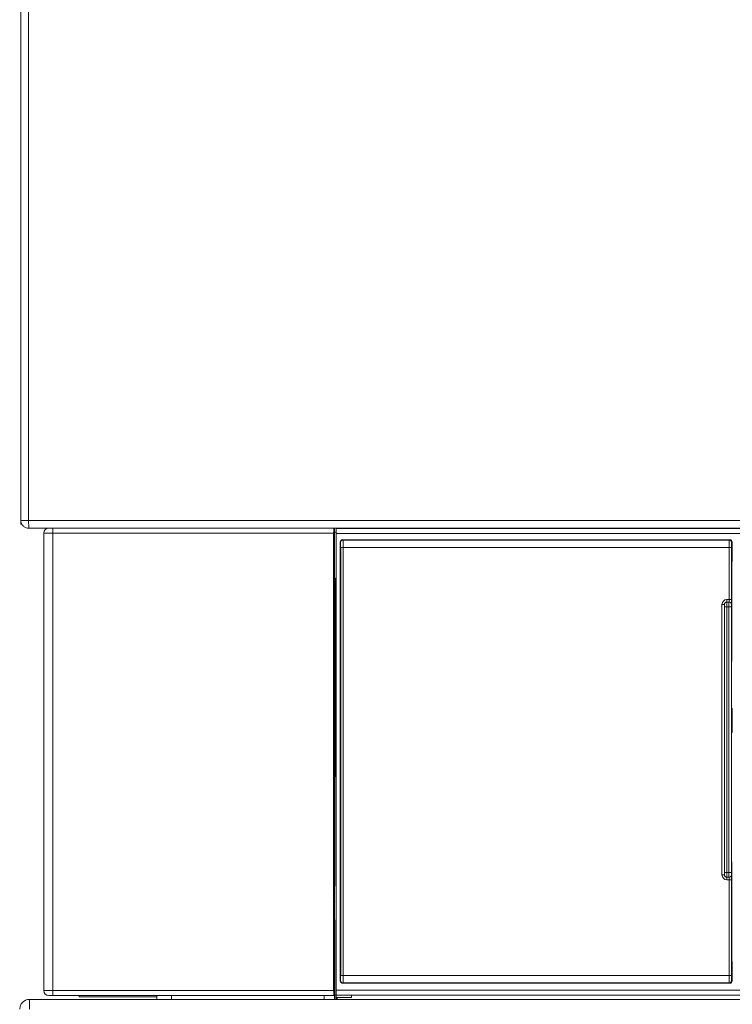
# Model space of a CAD drawing. Header units: millimetres. Extents: x 14365 to 105143, y -126377 to -22383.
# Tile 257 of 285: x 20180 to 20325, y -27336 to -27136. Entities that reach past the tile are written whole.
import ezdxf

# ---------------------------------------------------------------- set-up
doc = ezdxf.new("R2010")
doc.units = ezdxf.units.MM
doc.layers.add('UT_ZARIZENI - ZDROJ TEPLA', color=3, linetype='Continuous', lineweight=35)

msp = doc.modelspace()

# ---------------------------------------------------------------- linework, layer by layer
at = {"layer": 'UT_ZARIZENI - ZDROJ TEPLA', "lineweight": 13}
for p, q in [((20180.16, -27237.87), (20180.16, -26487.47)), ((20181.76, -26487.47), (20181.76, -27237.87)), ((20180.16, -27237.87), (20181.76, -27237.87)), ((20180.16, -27237.87), (20180.16, -27238.67)), ((20181.76, -27237.87), (20628.16, -27237.87)), ((20180.37, -27238.67), (20180.16, -27238.67)), ((20181.78, -27239.47), (20181.76, -27239.47)), ((20628.14, -27239.47), (20181.78, -27239.47)), ((20186.65, -27240.47), (20184.85, -27240.47)), ((20184.85, -27240.47), (20184.85, -27333.47)), ((20186.65, -27240.47), (20243.77, -27240.47)), ((20186.65, -27333.47), (20186.65, -27240.47)), ((20243.77, -27333.47), (20243.77, -27240.47)), ((20243.95, -27239.47), (20243.95, -27334.47)), ((20244.26, -27239.56), (20244.26, -27239.47)), ((20565.66, -27239.56), (20244.26, -27239.56)), ((20244.26, -27240.56), (20565.66, -27240.56)), ((20244.26, -27333.42), (20244.26, -27240.56)), ((20245.1, -27331.5), (20245.1, -27242.3)), ((20245.18, -27242.38), (20245.1, -27242.3)), ((20245.6, -27241.8), (20245.68, -27241.88)), ((20245.6, -27241.8), (20324.3, -27241.8)), ((20324.19, -27241.88), (20245.68, -27241.88)), ((20324.19, -27241.88), (20324.3, -27241.8)), ((20324.8, -27242.3), (20324.69, -27242.38)), ((20324.8, -27242.3), (20324.8, -27246.25)), ((20245.2, -27243.38), (20245.2, -27330.42)), ((20245.7, -27243.38), (20245.7, -27330.42)), ((20324.18, -27243.38), (20245.7, -27243.38)), ((20324.18, -27243.16), (20324.18, -27243.16)), ((20324.18, -27253.98), (20324.18, -27243.38)), ((20324.68, -27243.38), (20324.68, -27253.98)), ((20324.7, -27243.82), (20324.76, -27243.79)), ((20324.7, -27243.82), (20324.7, -27251.74)), ((20324.77, -27246.25), (20324.76, -27243.79)), ((20324.7, -27246.25), (20324.77, -27246.25)), ((20324.8, -27246.25), (20324.77, -27246.25)), ((20244.26, -27324.76), (20244.05, -27249.97)), ((20244.26, -27250.47), (20244.05, -27250.47)), ((20244.06, -27253.44), (20244.26, -27253.43)), ((20244.06, -27255.03), (20244.06, -27253.44)), ((20323.72, -27253.98), (20324.18, -27253.98)), ((20323.73, -27254.49), (20323.72, -27254.48)), ((20324.16, -27254.48), (20323.72, -27254.48)), ((20323.73, -27254.49), (20324.15, -27254.49)), ((20324.15, -27254.49), (20324.16, -27254.48)), ((20244.26, -27255.03), (20244.06, -27255.03)), ((20322.72, -27309.95), (20322.72, -27254.98)), ((20323.22, -27254.98), (20323.23, -27254.99)), ((20323.22, -27254.98), (20323.22, -27309.95)), ((20323.24, -27255.49), (20323.24, -27309.44)), ((20323.73, -27254.52), (20323.73, -27254.52)), ((20323.74, -27309.44), (20323.74, -27255.49)), ((20323.74, -27255.49), (20324.14, -27255.49)), ((20324.14, -27255.07), (20324.14, -27255.07)), ((20324.14, -27309.44), (20324.14, -27255.49)), ((20324.64, -27255.49), (20324.64, -27309.44)), ((20324.66, -27254.98), (20324.65, -27254.99)), ((20324.7, -27261.28), (20324.7, -27256.97)), ((20244.08, -27260.03), (20244.08, -27261.88)), ((20324.69, -27307.28), (20324.69, -27266.52)), ((20324.82, -27276.15), (20324.69, -27276.15)), ((20324.82, -27276.16), (20324.69, -27276.16)), ((20324.82, -27276.15), (20324.82, -27281.04)), ((20324.69, -27281.03), (20324.82, -27281.03)), ((20324.69, -27281.04), (20324.82, -27281.04)), ((20244.26, -27285.47), (20244.15, -27285.47)), ((20244.16, -27288.44), (20244.26, -27288.43)), ((20244.16, -27290.03), (20244.16, -27288.44)), ((20244.26, -27290.03), (20244.16, -27290.03)), ((20244.16, -27291.44), (20244.26, -27291.44)), ((20243.95, -27303.55), (20244.03, -27334.45)), ((20323.23, -27309.94), (20323.22, -27309.95)), ((20323.72, -27310.45), (20323.73, -27310.44)), ((20323.72, -27310.45), (20324.16, -27310.45)), ((20323.73, -27310.44), (20324.15, -27310.44)), ((20323.74, -27309.44), (20324.14, -27309.44)), ((20324.16, -27310.45), (20324.15, -27310.44)), ((20324.65, -27309.94), (20324.66, -27309.95)), ((20324.18, -27310.95), (20323.72, -27310.95)), ((20324.18, -27330.42), (20324.18, -27310.95)), ((20324.68, -27310.95), (20324.68, -27330.42)), ((20324.7, -27316.83), (20324.7, -27312.51)), ((20244.22, -27313.5), (20244.26, -27313.51)), ((20244.26, -27315.43), (20244.23, -27315.4)), ((20324.7, -27322.06), (20324.7, -27330.03)), ((20324.7, -27327.55), (20324.77, -27327.55)), ((20324.76, -27330.05), (20324.77, -27327.55)), ((20324.77, -27327.55), (20324.8, -27327.55)), ((20324.8, -27327.55), (20324.8, -27331.5)), ((20245.7, -27330.42), (20324.18, -27330.42)), ((20324.72, -27330.05), (20324.7, -27330.03)), ((20324.72, -27330.05), (20324.76, -27330.05)), ((20245.1, -27331.5), (20245.18, -27331.42)), ((20245.68, -27331.92), (20245.6, -27332)), ((20324.3, -27332), (20245.6, -27332)), ((20245.68, -27331.92), (20324.19, -27331.92)), ((20324.3, -27332), (20324.19, -27331.92)), ((20324.69, -27331.42), (20324.8, -27331.5)), ((20186.65, -27333.47), (20184.85, -27333.47)), ((20185.85, -27334.47), (20186.65, -27334.47)), ((20186.65, -27333.47), (20243.77, -27333.47)), ((20243.86, -27334.47), (20186.65, -27334.47)), ((20192.05, -27334.77), (20192.05, -27334.47)), ((20207.82, -27335.27), (20207.81, -27334.47)), ((20210.79, -27335.27), (20210.78, -27334.47)), ((20241.86, -27334.47), (20241.86, -27334.49)), ((20241.86, -27335.27), (20241.86, -27334.49)), ((20243.91, -27334.49), (20241.86, -27334.49)), ((20243.86, -27334.47), (20243.95, -27334.47)), ((20243.91, -27334.49), (20243.91, -27334.47)), ((20243.91, -27334.49), (20243.92, -27335.27)), ((20243.95, -27334.45), (20244.03, -27334.45)), ((20244.03, -27335.27), (20244.03, -27334.45)), ((20565.66, -27333.42), (20244.26, -27333.42)), ((20244.26, -27334.42), (20565.66, -27334.42)), ((20244.28, -27334.43), (20244.28, -27334.42)), ((20244.28, -27335.27), (20244.28, -27334.43)), ((20247.39, -27334.42), (20247.39, -27334.92)), ((20181.96, -27335.27), (20181.94, -27335.27)), ((20627.92, -27335.27), (20181.96, -27335.27)), ((20192.05, -27334.77), (20207.81, -27334.77)), ((20244.28, -27334.91), (20244.96, -27334.92)), ((20244.46, -27334.91), (20244.46, -27335.27)), ((20244.96, -27334.92), (20247.39, -27334.92))]:
    msp.add_line(p, q, dxfattribs=at)
for centre, radius, start, end in [((20185.85, -27240.47), 1, 90, 180), ((20245.68, -27242.38), 0.5, 90, 179.9898), ((20243.8, -27249.72), 0.25, 0.1592, 53.267), ((20323.73, -27254.99), 0.5, 90.0175, 180), ((20324.15, -27254.99), 0.5, 0, 89.9825), ((20324.16, -27254.98), 0.5, 0, 89.9825), ((20323.73, -27309.94), 0.5, 180, 269.9825), ((20324.15, -27309.94), 0.5, 270.0175, 0), ((20324.16, -27309.95), 0.5, 270.0175, 0), ((20245.68, -27331.42), 0.5, 180, 269.9898), ((20185.85, -27333.47), 1, 180, 270)]:
    msp.add_arc(centre, radius, start, end, dxfattribs=at)
for centre, major_axis, ratio, start_param, end_param in [((20186.65, -27240.47), (0, 1), 0.00001, 4.712389, 6.283632), ((20243.86, -27240.47), (0, -1), 0.087489, 3.141593, 4.712402), ((20244.26, -27240.56), (0, 1), 0.00001, 4.712389, 6.266857), ((20245.6, -27242.3), (-0.354, 0.354), 0.999822, 5.497876, 7.068495), ((20245.18, -27243.38), (0, -1), 0.013334, 1.570796, 3.12826), ((20324.19, -27242.38), (0, 0.5), 0.999937, 4.712389, 6.282953), ((20324.3, -27242.3), (-0.397, -0.304), 0.999759, 2.489392, 4.059956), ((20324.69, -27243.38), (0, -1), 0.017455, 3.154925, 4.712389), ((20245.7, -27243.38), (-0.5, 0), 0.00001, 4.712389, 6.222283), ((20324.18, -27243.38), (0.5, 0), 0.00001, 0.19686, 1.66212), ((20243.8, -27249.97), (0.25, 0.001), 0.004363, 0, 0.933116), ((20244.19, -27302.47), (0.14, -52), 0.00001, 2.80105, 3.381198), ((20322.96, -27251.74), (0, -100), 0.017455, 1.518436, 1.570796), ((20323.72, -27254.98), (-0.707, 0.707), 0.999695, 5.497939, 7.068431), ((20323.72, -27253.98), (0, -0.5), 0.00001, 4.712043, 6.265041), ((20324.18, -27253.98), (0.5, 0), 0.00001, 0.214298, 1.671352), ((20324.66, -27253.98), (0, -1), 0.017455, 0.017453, 1.570796), ((20322.72, -27254.98), (0.5, 0), 0.00001, 4.712389, 6.218181), ((20323.23, -27255.49), (0, -0.5), 0.017455, 1.570796, 3.124139), ((20323.74, -27255.49), (-0.5, 0), 0.00001, 4.648611, 6.139339), ((20324.14, -27255.49), (0.5, 0), 0.00001, 0.179294, 1.652914), ((20324.13, -27254.22), (0.3, 0.016), 0.999968, 4.712389, 4.712448), ((20324.65, -27255.49), (0, -0.5), 0.017455, 3.159046, 4.712389), ((20241.57, -27302.47), (0.14, -50.5), 0.087488, 2.455566, 2.504085), ((20326.44, -27266.52), (0, -100), 0.017455, 4.660029, 4.712389), ((20244.29, -27337.47), (0.14, -52), 0.00001, 2.802466, 3.382477), ((20326.44, -27307.28), (0, -100), 0.017455, 4.712389, 4.764749), ((20322.72, -27309.95), (0.5, 0), 0.00001, 4.653184, 6.148262), ((20323.72, -27309.95), (-0.707, -0.707), 0.999695, 5.497939, 7.068431), ((20323.23, -27309.44), (0, -0.5), 0.017455, 0.017453, 1.570796), ((20323.74, -27309.44), (-0.5, 0), 0.00001, 4.716864, 6.274683), ((20323.72, -27310.95), (0, 0.5), 0.00001, 0.017684, 1.570796), ((20324.14, -27309.44), (0.5, 0), 0.00001, 0.125974, 1.625432), ((20324.65, -27309.44), (0, -0.5), 0.017455, 4.712389, 6.265732), ((20324.66, -27310.95), (0, -1), 0.017455, 1.570796, 3.124139), ((20324.18, -27310.95), (0.5, 0), 0.00001, 0.170473, 1.648321), ((20322.96, -27322.06), (0, -100), 0.017455, 1.570796, 1.623156), ((20245.18, -27330.42), (0, -1), 0.013334, 0.013333, 1.570796), ((20245.7, -27330.42), (-0.5, 0), 0.00001, 4.607227, 6.064284), ((20324.18, -27330.42), (0.5, 0), 0.00001, 0.231633, 1.680633), ((20324.69, -27330.42), (0, -1), 0.017455, 4.712389, 6.269853), ((20245.6, -27331.5), (-0.354, -0.354), 0.999822, 5.497876, 7.068495), ((20324.19, -27331.42), (0, -0.5), 0.999937, 0.000233, 1.570796), ((20324.3, -27331.5), (-0.397, 0.304), 0.999759, 2.223229, 3.793793), ((20186.65, -27333.47), (0, -1), 0.00001, 0, 1.570797), ((20243.86, -27333.47), (0, -1), 0.087489, 4.712389, 6.283185), ((20244.03, -27334.43), (0.25, 0), 0.046703, 4.712531, 6.283312), ((20244.26, -27333.42), (0, -1), 0.00001, 6.282922, 7.85385)]:
    msp.add_ellipse(centre, major_axis=major_axis, ratio=ratio, start_param=start_param, end_param=end_param, dxfattribs=at)
for points, knots in [([(20180.16, -27237.87), (20180.16, -27238.08), (20180.2, -27238.29), (20180.36, -27238.68), (20180.48, -27238.85), (20180.77, -27239.15), (20180.95, -27239.27), (20181.34, -27239.43), (20181.55, -27239.47), (20181.76, -27239.47)], [0, 0, 0, 0, 0.25, 0.25, 0.5, 0.5, 0.75, 0.75, 1, 1, 1, 1]), ([(20181.76, -27237.87), (20181.76, -27238.08), (20181.76, -27238.29), (20181.76, -27238.48), (20181.76, -27238.68), (20181.76, -27238.85), (20181.77, -27239), (20181.77, -27239.15), (20181.77, -27239.27), (20181.77, -27239.35), (20181.77, -27239.43), (20181.77, -27239.47), (20181.78, -27239.47)], [0, 0, 0, 0, 0.25, 0.25, 0.25, 0.5, 0.5, 0.5, 0.75, 0.75, 0.75, 1, 1, 1, 1]), ([(20245.68, -27241.88), (20245.69, -27241.89), (20245.69, -27242.08), (20245.69, -27242.33), (20245.69, -27242.36), (20245.69, -27242.4), (20245.69, -27242.44), (20245.7, -27242.75), (20245.7, -27243.09), (20245.7, -27243.38)], [0, 0, 0, 0, 0.434414, 0.434414, 0.434414, 0.5, 0.5, 0.5, 1, 1, 1, 1]), ([(20324.18, -27243.38), (20324.18, -27243.09), (20324.18, -27242.75), (20324.18, -27242.44), (20324.18, -27242.4), (20324.18, -27242.36), (20324.18, -27242.33), (20324.19, -27242.08), (20324.19, -27241.89), (20324.19, -27241.88)], [0, 0, 0, 0, 0.5, 0.5, 0.5, 0.565585, 0.565585, 0.565585, 1, 1, 1, 1]), ([(20323.72, -27254.48), (20323.59, -27254.48), (20323.46, -27254.53), (20323.36, -27254.63), (20323.27, -27254.72), (20323.22, -27254.85), (20323.22, -27254.98)], [0, 0, 0, 0, 0.500012, 0.500012, 0.500012, 1, 1, 1, 1]), ([(20323.74, -27255.49), (20323.74, -27255.23), (20323.74, -27254.97), (20323.73, -27254.6), (20323.73, -27254.49), (20323.73, -27254.49)], [0, 0, 0, 0, 0.5, 0.5, 1, 1, 1, 1]), ([(20324.14, -27255.49), (20324.14, -27255.3), (20324.14, -27255.07), (20324.14, -27254.86), (20324.14, -27254.84), (20324.14, -27254.81), (20324.14, -27254.79), (20324.15, -27254.62), (20324.15, -27254.49), (20324.15, -27254.49)], [0, 0, 0, 0, 0.5, 0.5, 0.5, 0.565144, 0.565144, 0.565144, 1, 1, 1, 1]), ([(20324.16, -27254.48), (20324.16, -27254.48), (20324.17, -27254.41), (20324.17, -27254.33), (20324.18, -27254.22), (20324.18, -27254.09), (20324.18, -27253.98)], [0, 0, 0, 0, 0.435079, 0.435079, 0.435079, 1, 1, 1, 1]), ([(20323.22, -27309.95), (20323.22, -27310.08), (20323.27, -27310.21), (20323.36, -27310.31), (20323.46, -27310.4), (20323.59, -27310.45), (20323.72, -27310.45)], [0, 0, 0, 0, 0.500012, 0.500012, 0.500012, 1, 1, 1, 1]), ([(20323.73, -27310.44), (20323.73, -27310.44), (20323.73, -27310.33), (20323.73, -27310.14), (20323.74, -27309.96), (20323.74, -27309.7), (20323.74, -27309.44)], [0, 0, 0, 0, 0.5, 0.5, 0.5, 1, 1, 1, 1]), ([(20324.15, -27310.44), (20324.15, -27310.44), (20324.15, -27310.31), (20324.14, -27310.14), (20324.14, -27310.12), (20324.14, -27310.09), (20324.14, -27310.07), (20324.14, -27309.86), (20324.14, -27309.63), (20324.14, -27309.44)], [0, 0, 0, 0, 0.434845, 0.434845, 0.434845, 0.5, 0.5, 0.5, 1, 1, 1, 1]), ([(20324.18, -27310.95), (20324.18, -27310.84), (20324.18, -27310.71), (20324.17, -27310.6), (20324.17, -27310.52), (20324.16, -27310.45), (20324.16, -27310.45)], [0, 0, 0, 0, 0.564921, 0.564921, 0.564921, 1, 1, 1, 1]), ([(20245.7, -27330.42), (20245.7, -27330.7), (20245.7, -27331.05), (20245.69, -27331.36), (20245.69, -27331.4), (20245.69, -27331.44), (20245.69, -27331.47), (20245.69, -27331.72), (20245.69, -27331.91), (20245.68, -27331.92)], [0, 0, 0, 0, 0.5, 0.5, 0.5, 0.565598, 0.565598, 0.565598, 1, 1, 1, 1]), ([(20324.19, -27331.92), (20324.19, -27331.91), (20324.19, -27331.72), (20324.18, -27331.47), (20324.18, -27331.44), (20324.18, -27331.4), (20324.18, -27331.36), (20324.18, -27331.05), (20324.18, -27330.7), (20324.18, -27330.42)], [0, 0, 0, 0, 0.434403, 0.434403, 0.434403, 0.5, 0.5, 0.5, 1, 1, 1, 1]), ([(20179.94, -27337.27), (20179.94, -27336.51), (20180.41, -27335.78), (20181.09, -27335.46), (20181.36, -27335.34), (20181.65, -27335.27), (20181.94, -27335.27)], [0, 0, 0, 0, 0.72308, 0.72308, 0.72308, 1, 1, 1, 1]), ([(20181.94, -27337.27), (20181.94, -27337.01), (20181.94, -27336.75), (20181.94, -27336.26), (20181.94, -27336.04), (20181.95, -27335.67), (20181.95, -27335.52), (20181.95, -27335.32), (20181.95, -27335.27), (20181.96, -27335.27)], [0, 0, 0, 0, 0.25, 0.25, 0.5, 0.5, 0.75, 0.75, 1, 1, 1, 1])]:
    msp.add_open_spline(points, degree=3, knots=knots, dxfattribs=at)
for points in [[(20244.26, -27240.25), (20244.15, -27240.24), (20244.05, -27240.24), (20243.95, -27240.24)], [(20244.05, -27249.97), (20244.05, -27249.83), (20244.05, -27249.72), (20244.05, -27249.72)], [(20244.06, -27252.64), (20244.06, -27252.64), (20244.06, -27252.64), (20244.06, -27252.64)]]:
    msp.add_open_spline(points, degree=3, dxfattribs=at)

doc.saveas('drawing.dxf')
